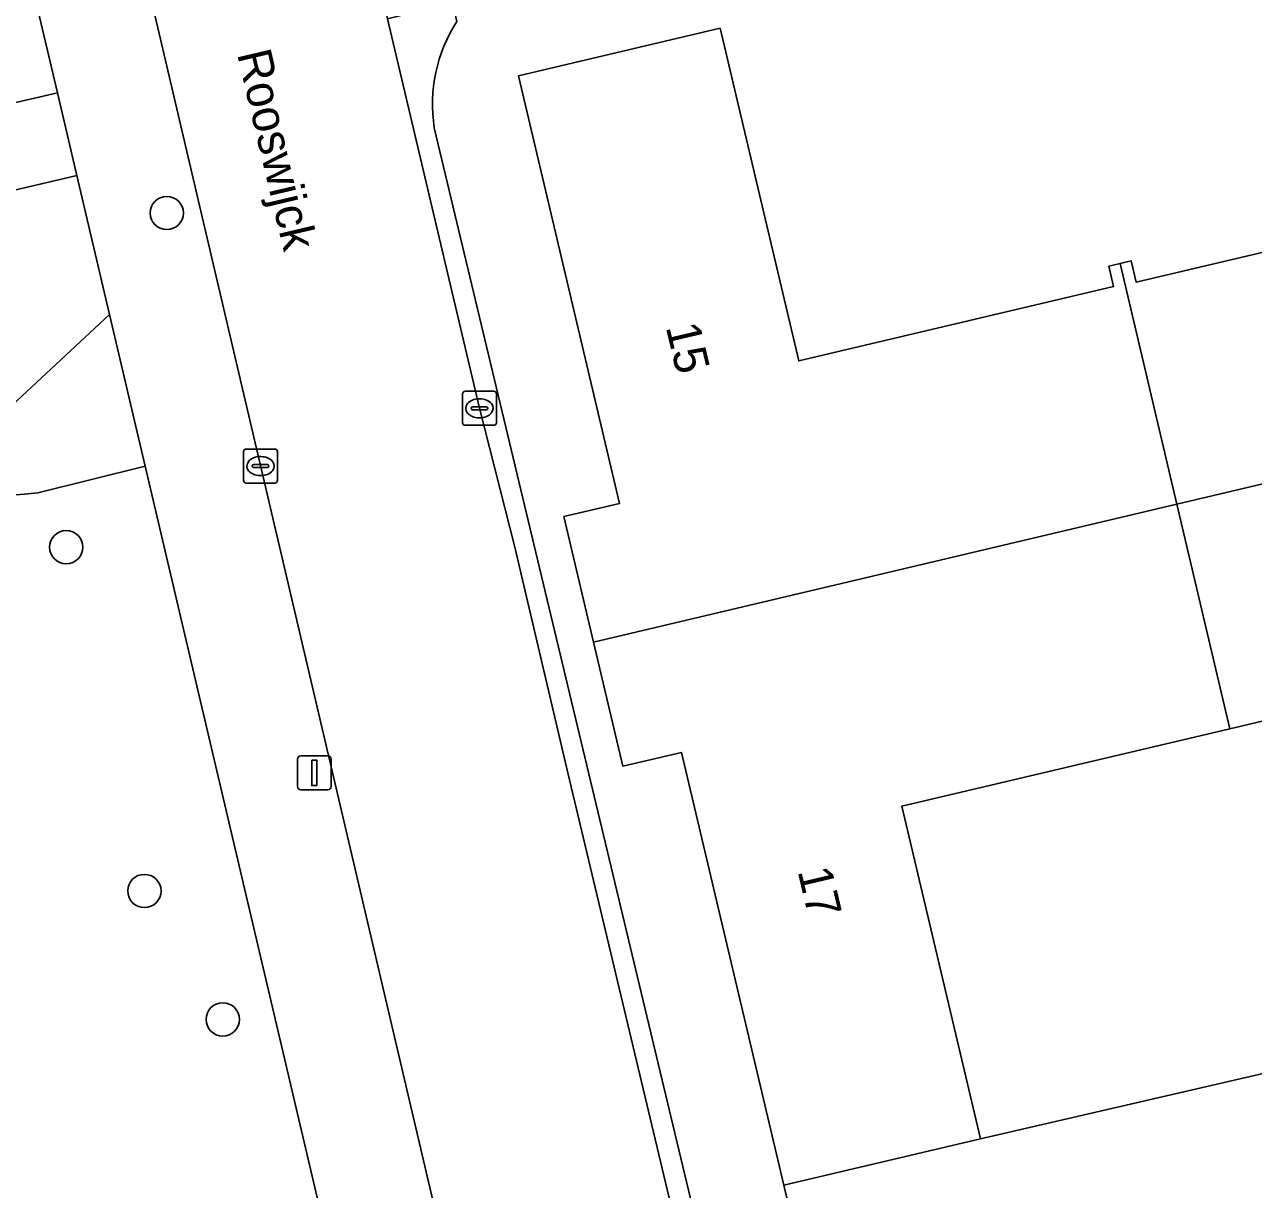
# Model space of a CAD drawing. Extents: x 157648 to 158502, y 379212 to 380938.
# Drawn here: x 158176.86 to 158213.02, y 380675.06 to 380709.33 of the extents above; entities that cross this region are included whole.
import ezdxf

# ---------------------------------------------------------------- set-up
doc = ezdxf.new("R2010")
doc.units = 0
for name, color, linetype in [('IMGEO_Boom', 7, 'Continuous'), ('IMGEO_Erf', 7, 'Continuous'), ('IMGEO_Groenvoorziening', 7, 'Continuous'), ('IMGEO_Kolk', 7, 'Continuous'), ('IMGEO_Lichtmast', 7, 'Continuous'), ('IMGEO_Openbare_ruimte_label', 7, 'Continuous'), ('IMGEO_Pand', 7, 'Continuous'), ('IMGEO_Pand_nummerreeks', 7, 'Continuous'), ('IMGEO_Rijbaan_lokaal_open', 7, 'Continuous'), ('IMGEO_Voetpad_halfverhard', 7, 'Continuous'), ('IMGEO_Voetpad_open', 7, 'Continuous')]:
    doc.layers.add(name, color=color, linetype=linetype)

msp = doc.modelspace()

# ---------------------------------------------------------------- linework, layer by layer
at = {"layer": 'IMGEO_Boom'}
for centre in [(158181.044, 380703.789), (158178.086, 380693.956), (158180.386, 380683.839), (158182.691, 380680.059)]:
    msp.add_circle(centre, 0.489, dxfattribs=at)
at = {"layer": 'IMGEO_Erf'}
for points in [[(158136.992, 380710.445), (158138.158, 380705.588), (158138.525, 380705.664), (158138.825, 380704.77), (158139.162, 380704.851), (158140.633, 380698.699), (158177.827, 380707.322), (158176.732, 380711.977), (158170.295, 380739.457)], [(158217.601, 380672.631), (158208.299, 380670.433), (158210.613, 380660.639), (158204.814, 380659.269), (158201.819, 380671.942), (158200.065, 380671.528), (158199.203, 380675.178), (158196.192, 380687.918), (158194.467, 380687.511), (158193.605, 380691.158), (158192.731, 380694.858), (158194.365, 380695.244), (158191.394, 380707.821), (158197.33, 380709.224), (158199.643, 380699.435), (158208.911, 380701.625), (158208.77, 380702.222), (158209.098, 380702.3), (158209.427, 380702.378), (158209.575, 380701.752), (158219.022, 380703.984)], [(158188.916, 380706.299), (158197.453, 380670.646), (158200.837, 380655.951)]]:
    msp.add_lwpolyline(points, dxfattribs=at)
msp.add_lwpolyline([(158212.334, 380688.613), (158202.676, 380686.331), (158204.989, 380676.546), (158216.449, 380679.193), (158224.26, 380681.102), (158221.948, 380690.885)], close=True, dxfattribs=at)
msp.add_arc((158193.362, 380706.992), 4.499, 147.2171, 188.8562, dxfattribs=at)
at = {"layer": 'IMGEO_Groenvoorziening'}
msp.add_lwpolyline([(158134.215, 380697.164), (158134.823, 380694.638), (158178.399, 380704.888), (158177.827, 380707.322), (158140.633, 380698.699), (158137.424, 380697.931)], close=True, dxfattribs=at)
for points in [[(158179.361, 380700.798), (158178.399, 380704.888), (158134.823, 380694.638), (158135.391, 380692.276), (158160.153, 380697.487)], [(158175.906, 380697.591), (158179.361, 380700.798)], [(158172.304, 380654.138), (158185.746, 380657.356), (158189.372, 380658.224), (158187.196, 380667.478), (158180.409, 380696.343)], [(158180.409, 380696.343), (158177.245, 380695.552)]]:
    msp.add_lwpolyline(points, dxfattribs=at)
msp.add_arc((158174.577, 380723.251), 27.827, 262.7716, 275.5011, dxfattribs=at)
at = {"layer": 'IMGEO_Kolk'}
for p, q in [((158189.746, 380697.616), (158189.746, 380698.468)), ((158189.821, 380698.542), (158190.673, 380698.542)), ((158190.234, 380698.322), (158190.259, 380698.322)), ((158190.747, 380698.468), (158190.747, 380697.616)), ((158190.005, 380698.036), (158190.005, 380698.048)), ((158190.443, 380697.999), (158190.045, 380697.999)), ((158190.048, 380698.085), (158190.446, 380698.085)), ((158190.489, 380698.048), (158190.489, 380698.036)), ((158190.673, 380697.542), (158189.821, 380697.542)), ((158190.257, 380697.762), (158190.232, 380697.762)), ((158183.377, 380696.842), (158184.229, 380696.842)), ((158183.302, 380695.916), (158183.302, 380696.768)), ((158183.79, 380696.622), (158183.815, 380696.622)), ((158184.303, 380696.768), (158184.303, 380695.916)), ((158183.561, 380696.336), (158183.561, 380696.348)), ((158183.999, 380696.299), (158183.601, 380696.299)), ((158183.604, 380696.385), (158184.002, 380696.385)), ((158183.813, 380696.062), (158183.788, 380696.062)), ((158184.045, 380696.348), (158184.045, 380696.336)), ((158184.229, 380695.842), (158183.377, 380695.842))]:
    msp.add_line(p, q, dxfattribs=at)
for points in [[(158189.746, 380697.616), (158189.746, 380698.468)], [(158189.821, 380698.542), (158190.673, 380698.542)], [(158190.747, 380698.468), (158190.747, 380697.616)], [(158190.673, 380697.542), (158189.821, 380697.542)], [(158183.377, 380696.842), (158184.229, 380696.842)], [(158183.302, 380695.916), (158183.302, 380696.768)], [(158184.303, 380696.768), (158184.303, 380695.916)], [(158184.229, 380695.842), (158183.377, 380695.842)]]:
    msp.add_lwpolyline(points, dxfattribs=at)
for centre, radius, start, end in [((158189.823, 380698.466), 0.0765, 91.552, 178.448), ((158189.823, 380698.466), 0.0765, 91.552, 178.448), ((158190.671, 380698.466), 0.0765, 1.552, 88.448), ((158190.671, 380698.466), 0.0765, 1.552, 88.448), ((158190.045, 380698.045), 0.0403, 85.8775, 175.7526), ((158190.042, 380698.035), 0.0366, 178.938, 274.7102), ((158190.446, 380698.042), 0.043, 264.8664, 352.4533), ((158190.45, 380698.047), 0.0386, 1.7309, 96.639), ((158189.823, 380697.618), 0.0765, 181.552, 268.448), ((158189.823, 380697.618), 0.0765, 181.552, 268.448), ((158190.671, 380697.618), 0.0765, 271.552, 358.448), ((158190.671, 380697.618), 0.0765, 271.552, 358.448), ((158183.379, 380696.766), 0.0765, 91.552, 178.448), ((158183.379, 380696.766), 0.0765, 91.552, 178.448), ((158184.227, 380696.766), 0.0765, 1.552, 88.448), ((158184.227, 380696.766), 0.0765, 1.552, 88.448), ((158183.601, 380696.345), 0.0403, 85.8775, 175.7526), ((158183.598, 380696.335), 0.0366, 178.938, 274.7102), ((158184.002, 380696.342), 0.043, 264.8664, 352.4533), ((158184.006, 380696.347), 0.0386, 1.7309, 96.639), ((158183.379, 380695.918), 0.0765, 181.552, 268.448), ((158183.379, 380695.918), 0.0765, 181.552, 268.448), ((158184.227, 380695.918), 0.0765, 271.552, 358.448), ((158184.227, 380695.918), 0.0765, 271.552, 358.448)]:
    msp.add_arc(centre, radius, start, end, dxfattribs=at)
for centre, major_axis, ratio, start_param, end_param in [((158190.233, 380698.042), (-0.387, 0.002), 0.722429, 4.712389, 7.853982), ((158190.258, 380698.042), (-0.39, 0.002), 0.717154, 1.570796, 4.712389), ((158183.789, 380696.342), (-0.387, 0.002), 0.722429, 4.712389, 7.853982), ((158183.814, 380696.342), (-0.39, 0.002), 0.717154, 1.570796, 4.712389)]:
    msp.add_ellipse(centre, major_axis=major_axis, ratio=ratio, start_param=start_param, end_param=end_param, dxfattribs=at)
at = {"layer": 'IMGEO_Lichtmast'}
for p, q in [((158184.99, 380687.814), (158185.78, 380687.814)), ((158185.78, 380687.814), (158184.99, 380687.814)), ((158184.89, 380686.914), (158184.89, 380687.714)), ((158184.89, 380687.714), (158184.89, 380686.914)), ((158185.88, 380687.714), (158185.88, 380686.914)), ((158185.88, 380686.914), (158185.88, 380687.714)), ((158185.78, 380686.814), (158184.99, 380686.814)), ((158184.99, 380686.814), (158185.78, 380686.814))]:
    msp.add_line(p, q, dxfattribs=at)
msp.add_lwpolyline([(158185.31, 380687.689), (158185.46, 380687.689), (158185.46, 380686.939), (158185.31, 380686.939), (158185.31, 380687.689)], dxfattribs=at)
for centre, start, end in [((158184.99, 380687.714), 90, 180), ((158184.99, 380687.714), 90, 180), ((158185.78, 380687.714), 0, 90), ((158185.78, 380687.714), 360, 90), ((158184.99, 380686.914), 180, 270), ((158184.99, 380686.914), 180, 270), ((158185.78, 380686.914), 270, 0), ((158185.78, 380686.914), 270, 0)]:
    msp.add_arc(centre, 0.1, start, end, dxfattribs=at)
at = {"layer": 'IMGEO_Pand'}
for points in [[(158225.171, 380703.95), (158224.836, 380705.355), (158222.507, 380715.126), (158216.716, 380713.746), (158219.022, 380703.984), (158209.575, 380701.752), (158209.427, 380702.378), (158209.098, 380702.3), (158210.773, 380695.217), (158228.123, 380699.319), (158227.263, 380702.935), (158225.513, 380702.518)], [(158193.605, 380691.158), (158210.773, 380695.217), (158209.098, 380702.3), (158208.77, 380702.222), (158208.911, 380701.625), (158199.643, 380699.435), (158197.33, 380709.224), (158191.394, 380707.821), (158194.365, 380695.244), (158192.731, 380694.858)], [(158212.334, 380688.613), (158221.948, 380690.885), (158224.26, 380681.102), (158230.143, 380682.441), (158227.152, 380695.101), (158229.02, 380695.546), (158228.123, 380699.319), (158210.773, 380695.217)], [(158212.334, 380688.613), (158210.773, 380695.217), (158193.605, 380691.158), (158194.467, 380687.511), (158196.192, 380687.918), (158199.203, 380675.178), (158204.989, 380676.546), (158202.676, 380686.331)], [(158199.203, 380675.178), (158200.065, 380671.528), (158201.819, 380671.942), (158204.814, 380659.269), (158210.613, 380660.639), (158208.299, 380670.433), (158217.601, 380672.631), (158217.762, 380671.95), (158218.14, 380672.039), (158216.449, 380679.193), (158204.989, 380676.546)]]:
    msp.add_lwpolyline(points, close=True, dxfattribs=at)
at = {"layer": 'IMGEO_Rijbaan_lokaal_open'}
for points in [[(158181.411, 380760.862), (158179.865, 380767.493), (158177.841, 380767.021), (158171.098, 380765.401), (158167.719, 380764.622), (158169.873, 380755.503), (158170.753, 380751.845), (158171.824, 380747.131), (158173.522, 380740.18), (158179.901, 380712.918), (158180.777, 380709.24), (158193.622, 380654.491)], [(158192.851, 380687.32), (158191.285, 380693.957), (158190.247, 380698.042), (158187.544, 380709.501), (158185.989, 380716.141), (158182.786, 380729.769), (158181.899, 380733.467), (158177.214, 380753.475)], [(158200.331, 380655.409), (158196.861, 380670.504), (158195.977, 380674.186), (158192.851, 380687.32)]]:
    msp.add_lwpolyline(points, dxfattribs=at)
at = {"layer": 'IMGEO_Voetpad_halfverhard'}
msp.add_lwpolyline([(158177.245, 380695.552), (158180.409, 380696.343), (158179.361, 380700.798), (158175.906, 380697.591)], dxfattribs=at)
msp.add_arc((158174.577, 380723.251), 27.827, 262.7716, 275.5011, dxfattribs=at)
at = {"layer": 'IMGEO_Voetpad_open'}
for points in [[(158180.777, 380709.24), (158179.901, 380712.918), (158173.522, 380740.18), (158172.438, 380739.929), (158172.223, 380740.844), (158170.048, 380740.332), (158170.295, 380739.457), (158176.732, 380711.977), (158177.827, 380707.322), (158178.399, 380704.888), (158179.361, 380700.798), (158180.409, 380696.343), (158187.196, 380667.478), (158189.372, 380658.224), (158190.556, 380653.19)], [(158189.579, 380709.428), (158189.46, 380709.935), (158187.973, 380709.61), (158187.544, 380709.501), (158190.247, 380698.042), (158191.285, 380693.957), (158192.851, 380687.32), (158195.977, 380674.186), (158196.861, 380670.504), (158200.331, 380655.409)], [(158193.622, 380654.491), (158180.777, 380709.24)], [(158197.453, 380670.646), (158188.916, 380706.299)]]:
    msp.add_lwpolyline(points, dxfattribs=at)
msp.add_arc((158193.362, 380706.992), 4.499, 147.2171, 188.8562, dxfattribs=at)

# ---------------------------------------------------------------- texts
at = {"layer": 'IMGEO_Openbare_ruimte_label'}
msp.add_text('Rooswijck', height=1, rotation=283.2996, dxfattribs=at).set_placement((158183.108, 380708.478))
at = {"layer": 'IMGEO_Pand_nummerreeks'}
for s, rotation, p in [('15', 283.291, (158195.727, 380700.44)), ('17', 283.2953, (158199.606, 380684.427))]:
    msp.add_text(s, height=1, rotation=rotation, dxfattribs=at).set_placement(p)

doc.saveas('drawing.dxf')
